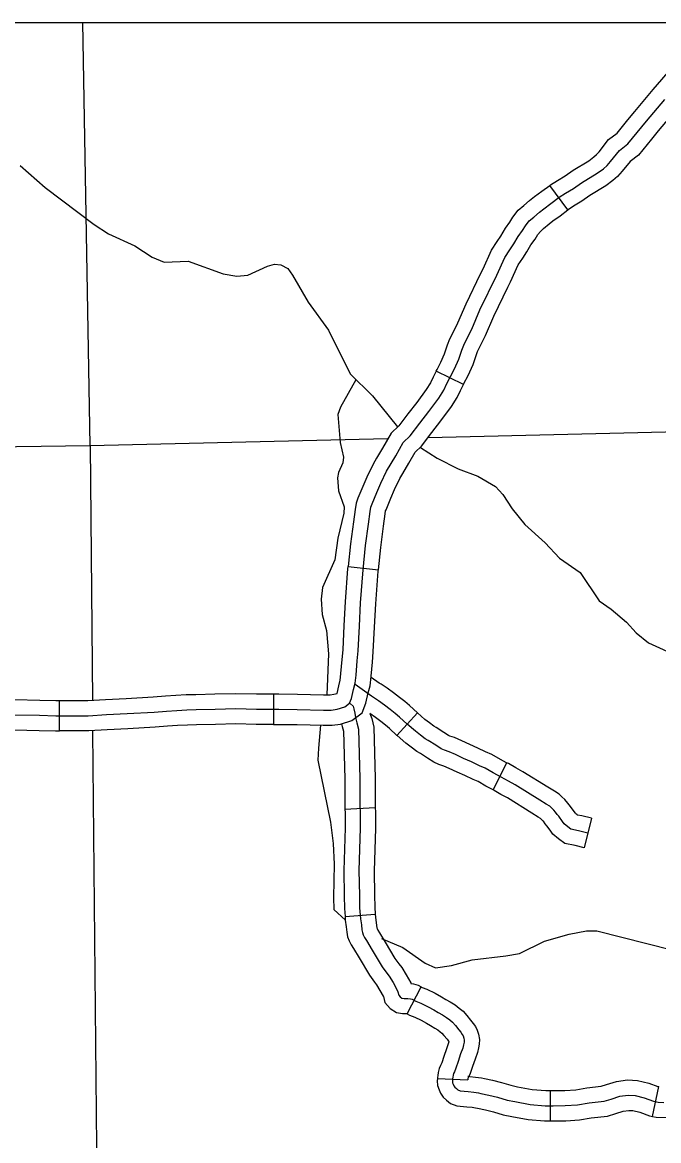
# Model space of a CAD drawing. Extents: x 1377389 to 1380723, y 1168351 to 1170484.
# Drawn here: x 1379724.2 to 1379787, y 1169469.1 to 1169579.4 of the extents above; entities that cross this region are included whole.
import ezdxf

# ---------------------------------------------------------------- set-up
doc = ezdxf.new("R2010")
doc.units = 0
doc.layers.add('B_Fill', color=7, linetype='Continuous')
doc.layers.add('B_Text', color=7, linetype='Continuous')

msp = doc.modelspace()

# ---------------------------------------------------------------- linework, layer by layer
at = {"layer": 'B_Fill'}
for p, q in [((1379778.08, 1169560.93), (1379776.28, 1169563.33)), ((1379767.77, 1169543.7), (1379765.07, 1169545.01)), ((1379765.07, 1169545.01), (1379765.07, 1169545.01)), ((1379756.39, 1169525.73), (1379759.38, 1169525.42)), ((1379749.01, 1169513.16), (1379749.01, 1169510.16)), ((1379727.91, 1169509.52), (1379727.91, 1169512.52)), ((1379763.23, 1169511.29), (1379761.2, 1169509.08)), ((1379772.03, 1169506.38), (1379770.69, 1169503.7)), ((1379756.06, 1169501.8), (1379759.06, 1169501.95)), ((1379780.41, 1169500.9), (1379779.68, 1169497.99)), ((1379756.08, 1169491.21), (1379759.07, 1169491.43)), ((1379762.22, 1169481.6), (1379763.59, 1169484.27)), ((1379765.2, 1169475.21), (1379768.2, 1169475.09)), ((1379786.42, 1169471.48), (1379787.04, 1169474.42)), ((1379776.37, 1169471.03), (1379776.37, 1169474.03))]:
    msp.add_line(p, q, dxfattribs=at)
for points in [[(1379730.91, 1169537.67), (1379730.19, 1169579.43)], [(1379784.01, 1169569.82), (1379784.68, 1169570.63), (1379786.5, 1169572.8), (1379788.39, 1169575.02), (1379789.83, 1169576.79), (1379790.37, 1169577.43)], [(1379792.54, 1169575.35), (1379792.14, 1169574.87), (1379790.7, 1169573.1), (1379788.8, 1169570.87), (1379786.99, 1169568.71), (1379786.33, 1169567.91)], [(1379723.48, 1169511.11), (1379725.92, 1169511.06), (1379727.53, 1169511.02), (1379730.74, 1169511.02), (1379732.53, 1169511.13), (1379734.57, 1169511.23), (1379737.24, 1169511.37), (1379738.46, 1169511.48), (1379739.47, 1169511.54), (1379740.48, 1169511.6), (1379741.38, 1169511.62), (1379743.25, 1169511.66), (1379745.29, 1169511.72), (1379747.33, 1169511.66), (1379749.55, 1169511.66), (1379751.36, 1169511.64), (1379753.94, 1169511.58), (1379754.72, 1169511.58), (1379755.32, 1169511.66), (1379756.06, 1169511.89), (1379756.53, 1169512.24), (1379756.71, 1169512.71), (1379756.92, 1169513.62), (1379757.09, 1169514.24), (1379757.17, 1169515.02), (1379757.29, 1169516.44), (1379757.37, 1169517.43), (1379757.5, 1169519.84), (1379757.62, 1169522.15), (1379757.87, 1169525.4), (1379758.11, 1169527.81), (1379758.4, 1169529.93), (1379758.57, 1169531.15), (1379758.63, 1169531.6), (1379758.75, 1169531.91), (1379759.23, 1169533.04), (1379759.6, 1169533.95), (1379760.17, 1169535.13), (1379761.08, 1169536.67), (1379761.82, 1169537.97), (1379762.52, 1169538.63), (1379763.47, 1169539.88), (1379764.35, 1169541.02), (1379765.34, 1169542.36), (1379765.83, 1169543.14), (1379766.14, 1169543.78), (1379766.49, 1169544.5), (1379766.9, 1169545.24), (1379767.31, 1169546.21), (1379767.6, 1169547.09), (1379767.81, 1169547.59), (1379768.28, 1169548.54), (1379768.59, 1169549.15), (1379769.39, 1169551.05), (1379771.06, 1169554.47), (1379771.86, 1169556.22), (1379772.36, 1169556.98), (1379772.73, 1169557.56), (1379773.16, 1169558.3), (1379773.59, 1169558.88), (1379773.88, 1169559.35), (1379774.27, 1169559.84), (1379774.7, 1169560.22), (1379775.26, 1169560.69), (1379775.69, 1169561.04), (1379776.41, 1169561.55), (1379777.23, 1169562.17), (1379777.83, 1169562.56), (1379778.63, 1169563.04), (1379779.42, 1169563.59), (1379780.98, 1169564.54), (1379781.58, 1169564.99), (1379781.95, 1169565.3), (1379782.3, 1169565.7), (1379783.16, 1169566.79), (1379783.99, 1169567.43), (1379785.84, 1169569.67), (1379787.65, 1169571.83)], [(1379776.28, 1169563.33), (1379776.37, 1169563.4), (1379777.04, 1169563.84), (1379777.82, 1169564.3), (1379778.59, 1169564.85), (1379780.14, 1169565.78), (1379780.64, 1169566.17), (1379780.9, 1169566.39), (1379781.15, 1169566.66), (1379782.1, 1169567.86), (1379782.93, 1169568.51), (1379784.01, 1169569.82)], [(1379786.33, 1169567.91), (1379785.04, 1169566.34), (1379784.23, 1169565.71), (1379783.45, 1169564.73), (1379782.99, 1169564.22), (1379782.51, 1169563.82), (1379781.83, 1169563.3), (1379780.24, 1169562.34), (1379779.45, 1169561.78), (1379778.62, 1169561.29), (1379778.1, 1169560.94), (1379778.08, 1169560.93)], [(1379724.03, 1169565.3), (1379726.49, 1169563.13), (1379731.31, 1169559.49), (1379732.74, 1169558.56), (1379735.34, 1169557.37), (1379737.05, 1169556.25), (1379738.22, 1169555.77), (1379740.61, 1169555.86), (1379744.06, 1169554.63), (1379745.39, 1169554.38), (1379746.5, 1169554.48), (1379748.42, 1169555.38), (1379749.13, 1169555.57)], [(1379769.46, 1169554.61), (1379769.7, 1169555.11), (1379770.54, 1169556.94), (1379771.1, 1169557.79), (1379771.45, 1169558.34), (1379771.91, 1169559.13), (1379772.35, 1169559.72), (1379772.65, 1169560.21), (1379773.18, 1169560.89), (1379773.73, 1169561.36), (1379774.3, 1169561.84), (1379774.78, 1169562.23), (1379775.52, 1169562.76), (1379776.28, 1169563.33)], [(1379772.15, 1169553.29), (1379772.42, 1169553.83), (1379773.18, 1169555.49), (1379773.62, 1169556.17), (1379774.01, 1169556.77), (1379774.41, 1169557.47), (1379774.84, 1169558.04), (1379775.11, 1169558.49), (1379775.36, 1169558.8), (1379775.68, 1169559.08), (1379776.22, 1169559.54), (1379776.6, 1169559.85), (1379777.3, 1169560.34), (1379778.08, 1169560.93)], [(1379749.13, 1169555.57), (1379749.75, 1169555.52), (1379750.42, 1169555.14), (1379750.91, 1169554.47), (1379752.44, 1169551.82), (1379754.46, 1169549.06), (1379756.58, 1169544.75), (1379758.78, 1169542.57), (1379761.26, 1169539.51)], [(1379765.07, 1169545.01), (1379765.16, 1169545.19), (1379765.55, 1169545.9), (1379765.91, 1169546.73), (1379766.19, 1169547.61), (1379766.44, 1169548.21), (1379766.94, 1169549.21), (1379767.23, 1169549.78), (1379768.03, 1169551.67), (1379769.46, 1169554.61)], [(1379767.77, 1169543.7), (1379767.82, 1169543.81), (1379768.25, 1169544.58), (1379768.72, 1169545.68), (1379769.01, 1169546.57), (1379769.17, 1169546.96), (1379769.62, 1169547.87), (1379769.95, 1169548.53), (1379770.76, 1169550.43), (1379772.15, 1169553.29)], [(1379765.07, 1169545.01), (1379764.79, 1169544.43), (1379764.52, 1169543.87), (1379764.1, 1169543.2), (1379763.16, 1169541.92), (1379762.28, 1169540.8), (1379761.4, 1169539.63), (1379760.63, 1169538.91), (1379759.78, 1169537.42), (1379759.2, 1169536.43)], [(1379757.14, 1169544.17), (1379755.63, 1169541.45), (1379755.36, 1169540.73), (1379755.61, 1169537.99), (1379755.94, 1169536.54), (1379755.87, 1169535.98), (1379755.43, 1169535.03), (1379755.34, 1169534.49), (1379755.45, 1169533.22), (1379755.98, 1169531.63), (1379755.95, 1169530.99), (1379755.36, 1169528.52), (1379755.08, 1169526.41), (1379753.85, 1169523.67), (1379753.74, 1169522.53), (1379753.83, 1169521.01), (1379754.26, 1169519.42), (1379754.44, 1169517.13), (1379754.3, 1169513.07)], [(1379761.79, 1169534.92), (1379762.38, 1169535.92), (1379763.01, 1169537.03), (1379763.64, 1169537.62), (1379764.66, 1169538.97), (1379765.55, 1169540.11), (1379766.58, 1169541.51), (1379767.15, 1169542.41), (1379767.49, 1169543.12), (1379767.77, 1169543.7)], [(1379764.28, 1169538.47), (1379835.97, 1169540.18)], [(1379730.91, 1169537.67), (1379760.27, 1169538.37)], [(1379653.42, 1169536.64), (1379730.91, 1169537.67)], [(1379730.91, 1169537.67), (1379731.14, 1169512.51)], [(1379763.52, 1169537.47), (1379765.16, 1169536.43), (1379767.25, 1169535.37), (1379769.2, 1169534.65), (1379770.92, 1169533.64), (1379771.67, 1169532.84), (1379772.57, 1169531.44), (1379773.82, 1169529.89), (1379775.85, 1169528.09), (1379777.25, 1169526.56), (1379779.3, 1169525.14), (1379781.18, 1169522.34), (1379782.36, 1169521.52), (1379783.86, 1169520.24), (1379784.82, 1169519.18), (1379786.03, 1169518.22), (1379789.01, 1169516.86)], [(1379759.2, 1169536.43), (1379758.85, 1169535.84), (1379758.23, 1169534.57), (1379757.84, 1169533.62), (1379757.36, 1169532.48), (1379757.17, 1169531.99), (1379757.08, 1169531.35), (1379756.92, 1169530.14), (1379756.62, 1169527.99), (1379756.39, 1169525.73)], [(1379759.38, 1169525.42), (1379759.6, 1169527.63), (1379759.89, 1169529.73), (1379760.05, 1169530.95), (1379760.09, 1169531.22), (1379760.14, 1169531.34), (1379760.61, 1169532.47), (1379760.97, 1169533.34), (1379761.49, 1169534.41), (1379761.79, 1169534.92)], [(1379755.68, 1169515.17), (1379755.8, 1169516.57), (1379755.88, 1169517.53), (1379756, 1169519.92), (1379756.12, 1169522.24), (1379756.37, 1169525.54), (1379756.39, 1169525.73)], [(1379758.66, 1169514.91), (1379758.79, 1169516.31), (1379758.87, 1169517.33), (1379758.99, 1169519.76), (1379759.12, 1169522.05), (1379759.36, 1169525.27), (1379759.38, 1169525.42)], [(1379749.01, 1169513.16), (1379749.56, 1169513.16), (1379751.39, 1169513.14), (1379753.95, 1169513.08), (1379754.62, 1169513.08), (1379754.99, 1169513.13), (1379755.29, 1169513.22), (1379755.46, 1169513.98), (1379755.61, 1169514.51), (1379755.67, 1169515.16), (1379755.68, 1169515.17)], [(1379749.01, 1169510.16), (1379749.54, 1169510.16), (1379751.34, 1169510.14), (1379753.92, 1169510.08), (1379754.82, 1169510.08), (1379755.64, 1169510.19), (1379756.74, 1169510.53), (1379757.77, 1169511.29), (1379758.15, 1169512.27), (1379758.38, 1169513.26), (1379758.56, 1169513.96), (1379758.66, 1169514.88), (1379758.66, 1169514.91)], [(1379780.04, 1169499.44), (1379779.14, 1169499.67), (1379778.38, 1169499.82), (1379778.08, 1169500.05), (1379777.71, 1169500.35), (1379777.56, 1169500.57), (1379777.18, 1169501.1), (1379777.02, 1169501.28), (1379776.87, 1169501.5), (1379776.69, 1169501.71), (1379776.46, 1169501.92), (1379776.29, 1169502.08), (1379775.94, 1169502.3), (1379775.32, 1169502.68), (1379772.87, 1169504.2), (1379772.21, 1169504.56), (1379771.5, 1169504.97), (1379770.69, 1169505.38), (1379769.9, 1169505.85), (1379769.34, 1169506.08), (1379768.55, 1169506.47), (1379767.77, 1169506.81), (1379766.98, 1169507.18), (1379766.36, 1169507.46), (1379765.89, 1169507.61), (1379765.56, 1169507.76), (1379765.03, 1169508.1), (1379764.3, 1169508.57), (1379764, 1169508.75), (1379763.53, 1169509.11), (1379763.03, 1169509.48), (1379762.22, 1169510.18), (1379761.45, 1169510.89), (1379761.02, 1169511.25), (1379760.53, 1169511.64), (1379759.99, 1169512.05), (1379759.37, 1169512.5), (1379758.89, 1169512.82), (1379758.68, 1169512.93), (1379757.07, 1169514.09)], [(1379763.23, 1169511.29), (1379762.44, 1169512.02), (1379761.97, 1169512.42), (1379761.45, 1169512.83), (1379760.88, 1169513.26), (1379760.23, 1169513.73), (1379759.66, 1169514.12), (1379759.46, 1169514.22), (1379758.65, 1169514.8)], [(1379727.91, 1169512.52), (1379730.7, 1169512.52), (1379732.45, 1169512.62), (1379734.49, 1169512.73), (1379737.14, 1169512.87), (1379738.35, 1169512.97)], [(1379738.35, 1169512.97), (1379739.38, 1169513.04), (1379740.41, 1169513.1), (1379741.35, 1169513.12), (1379743.22, 1169513.16), (1379745.29, 1169513.22), (1379747.35, 1169513.16), (1379749.01, 1169513.16)], [(1379717.31, 1169512.45), (1379721.82, 1169512.58), (1379723.48, 1169512.61), (1379725.96, 1169512.56), (1379727.55, 1169512.52), (1379727.91, 1169512.52)], [(1379756.58, 1169512.23), (1379756.87, 1169511.97), (1379756.96, 1169511.68), (1379757.04, 1169511.28), (1379757.1, 1169510.83), (1379757.26, 1169510.33), (1379757.41, 1169509.69), (1379757.55, 1169504.81), (1379757.55, 1169502.12), (1379757.58, 1169501.47), (1379757.58, 1169500.73), (1379757.58, 1169499.93), (1379757.45, 1169495.73), (1379757.5, 1169493.27), (1379757.52, 1169492.05), (1379757.6, 1169490.99), (1379757.69, 1169490.39), (1379757.75, 1169489.88), (1379757.79, 1169489.62), (1379757.88, 1169489.41), (1379758.01, 1169489.14), (1379758.2, 1169488.83), (1379758.75, 1169487.9), (1379759.76, 1169486.24), (1379760.2, 1169485.63), (1379760.44, 1169485.32), (1379760.82, 1169484.69), (1379761.21, 1169484.01), (1379761.3, 1169483.76), (1379761.39, 1169483.43), (1379761.52, 1169483.28), (1379761.7, 1169483.16), (1379761.91, 1169483.12), (1379762.28, 1169483.11), (1379762.55, 1169483.09), (1379762.7, 1169483.04), (1379763.08, 1169482.85), (1379763.56, 1169482.65), (1379764.29, 1169482.3), (1379764.86, 1169481.99), (1379765.28, 1169481.73), (1379765.71, 1169481.49), (1379766.1, 1169481.25), (1379766.41, 1169481), (1379766.68, 1169480.78), (1379766.97, 1169480.45), (1379767.31, 1169480.04), (1379767.52, 1169479.78), (1379767.65, 1169479.58), (1379767.73, 1169479.42), (1379767.81, 1169479.21), (1379767.85, 1169479.01), (1379767.83, 1169478.81), (1379767.79, 1169478.56), (1379767.7, 1169478.22), (1379767.49, 1169477.65), (1379767.24, 1169476.9), (1379767.02, 1169476.25), (1379766.87, 1169475.89), (1379766.79, 1169475.71), (1379766.74, 1169475.54), (1379766.72, 1169475.35), (1379766.7, 1169475.19), (1379766.69, 1169474.99), (1379766.7, 1169474.81), (1379766.75, 1169474.66), (1379766.82, 1169474.51), (1379766.92, 1169474.36), (1379767.07, 1169474.22), (1379767.23, 1169474.1), (1379767.45, 1169474.01), (1379768.25, 1169473.93), (1379768.8, 1169473.88), (1379769.25, 1169473.82), (1379769.5, 1169473.75), (1379770.29, 1169473.59), (1379771.12, 1169473.38), (1379772.07, 1169473.1), (1379772.83, 1169472.94), (1379774.35, 1169472.66), (1379775.83, 1169472.53), (1379776.62, 1169472.53), (1379777.82, 1169472.55), (1379779.04, 1169472.62), (1379780.17, 1169472.83), (1379781.67, 1169472.99), (1379782.34, 1169473.2), (1379783.2, 1169473.47), (1379784.03, 1169473.59), (1379784.72, 1169473.54), (1379785.62, 1169473.33), (1379786.54, 1169472.99), (1379786.98, 1169472.9), (1379787.54, 1169472.87)], [(1379758.54, 1169511.25), (1379758.71, 1169510.73), (1379758.91, 1169509.88), (1379759.05, 1169504.83), (1379759.05, 1169502.16), (1379759.06, 1169501.95)], [(1379761.2, 1169509.08), (1379760.46, 1169509.77), (1379760.07, 1169510.09), (1379759.61, 1169510.45), (1379759.09, 1169510.85), (1379758.54, 1169511.25)], [(1379772.03, 1169506.38), (1379771.41, 1169506.69), (1379770.58, 1169507.19), (1379769.96, 1169507.45), (1379769.18, 1169507.83), (1379768.39, 1169508.18), (1379767.6, 1169508.54), (1379766.89, 1169508.86), (1379766.43, 1169509.01), (1379766.29, 1169509.08), (1379765.84, 1169509.36), (1379765.08, 1169509.86), (1379764.83, 1169510), (1379764.43, 1169510.31), (1379763.97, 1169510.65), (1379763.22, 1169511.3), (1379763.23, 1169511.29)], [(1379738.57, 1169509.98), (1379737.35, 1169509.88), (1379734.65, 1169509.73), (1379732.61, 1169509.63), (1379730.78, 1169509.52), (1379727.91, 1169509.52)], [(1379749.01, 1169510.16), (1379747.31, 1169510.16), (1379745.29, 1169510.22), (1379743.29, 1169510.16), (1379741.42, 1169510.12), (1379740.54, 1169510.1), (1379739.56, 1169510.04), (1379738.57, 1169509.98)], [(1379753.67, 1169510.1), (1379753.45, 1169507.81), (1379753.38, 1169506.62), (1379754.64, 1169500.53), (1379754.8, 1169499.2)], [(1379755.72, 1169510.22), (1379755.81, 1169509.94), (1379755.92, 1169509.49), (1379756.05, 1169504.79), (1379756.05, 1169502.08), (1379756.06, 1169501.8)], [(1379717.4, 1169509.45), (1379721.88, 1169509.59), (1379723.47, 1169509.61), (1379725.89, 1169509.56), (1379727.51, 1169509.52), (1379727.91, 1169509.52)], [(1379731.17, 1169509.49), (1379731.91, 1169430.81)], [(1379770.69, 1169503.7), (1379769.97, 1169504.06), (1379769.22, 1169504.51), (1379768.72, 1169504.72), (1379767.91, 1169505.11), (1379767.15, 1169505.45), (1379766.36, 1169505.81), (1379765.82, 1169506.05), (1379765.34, 1169506.21), (1379764.84, 1169506.44), (1379764.22, 1169506.84), (1379763.52, 1169507.29), (1379763.16, 1169507.5), (1379762.62, 1169507.91), (1379762.09, 1169508.31), (1379761.22, 1169509.07), (1379761.2, 1169509.08)], [(1379780.41, 1169500.9), (1379779.47, 1169501.13), (1379779.01, 1169501.22), (1379779, 1169501.23), (1379778.83, 1169501.37), (1379778.79, 1169501.42), (1379778.34, 1169502.05), (1379778.2, 1169502.21), (1379778.07, 1169502.4), (1379777.78, 1169502.75), (1379777.48, 1169503.02), (1379777.21, 1169503.28), (1379776.74, 1169503.57), (1379776.11, 1169503.96), (1379773.63, 1169505.49), (1379772.95, 1169505.87), (1379772.22, 1169506.29), (1379772.03, 1169506.38)], [(1379779.68, 1169497.99), (1379778.81, 1169498.2), (1379777.76, 1169498.41), (1379777.16, 1169498.86), (1379776.59, 1169499.32), (1379776.32, 1169499.72), (1379776.01, 1169500.15), (1379775.83, 1169500.34), (1379775.66, 1169500.6), (1379775.61, 1169500.66), (1379775.44, 1169500.82), (1379775.37, 1169500.89), (1379775.15, 1169501.02), (1379774.53, 1169501.41), (1379772.11, 1169502.9), (1379771.47, 1169503.26), (1379770.79, 1169503.65), (1379770.69, 1169503.7)], [(1379759.06, 1169501.95), (1379759.08, 1169501.51), (1379759.08, 1169500.73), (1379759.08, 1169499.9), (1379758.95, 1169495.72), (1379759, 1169493.3), (1379759.02, 1169492.13), (1379759.07, 1169491.43)], [(1379756.06, 1169501.8), (1379756.08, 1169501.44), (1379756.08, 1169500.73), (1379756.08, 1169499.95), (1379755.95, 1169495.74), (1379756, 1169493.23), (1379756.02, 1169491.98), (1379756.08, 1169491.21)], [(1379754.8, 1169499.2), (1379754.9, 1169498.4), (1379755.02, 1169496.38), (1379754.93, 1169493.08), (1379754.99, 1169491.9), (1379756.14, 1169490.84)], [(1379756.08, 1169491.21), (1379756.11, 1169490.83), (1379756.2, 1169490.2), (1379756.26, 1169489.66), (1379756.34, 1169489.21), (1379756.5, 1169488.8), (1379756.7, 1169488.41), (1379756.91, 1169488.06), (1379757.46, 1169487.13), (1379758.51, 1169485.41), (1379759, 1169484.73), (1379759.19, 1169484.47), (1379759.53, 1169483.92), (1379759.85, 1169483.36), (1379759.87, 1169483.31), (1379760.02, 1169482.71), (1379760.53, 1169482.12), (1379761.15, 1169481.74), (1379761.75, 1169481.63), (1379762.2, 1169481.62), (1379762.22, 1169481.6)], [(1379759.07, 1169491.43), (1379759.1, 1169491.15), (1379759.17, 1169490.58), (1379759.23, 1169490.1), (1379759.24, 1169490.03), (1379759.25, 1169490.01), (1379759.32, 1169489.87), (1379759.48, 1169489.61), (1379760.03, 1169488.67), (1379761.01, 1169487.07), (1379761.4, 1169486.53), (1379761.68, 1169486.17), (1379762.11, 1169485.45), (1379762.57, 1169484.66), (1379762.59, 1169484.59), (1379762.85, 1169484.57), (1379763.29, 1169484.43), (1379763.59, 1169484.27)], [(1379759.68, 1169489.05), (1379761.78, 1169488.14), (1379763.98, 1169486.59), (1379765.01, 1169486.13), (1379766.58, 1169486.36), (1379768.62, 1169486.94), (1379771.95, 1169487.33), (1379773.3, 1169487.57), (1379775.77, 1169488.76), (1379778.21, 1169489.47), (1379779.9, 1169489.78), (1379780.93, 1169489.8), (1379788.33, 1169487.93), (1379790.87, 1169487.57)], [(1379763.59, 1169484.27), (1379763.71, 1169484.21), (1379764.17, 1169484.03), (1379764.98, 1169483.64), (1379765.61, 1169483.28), (1379766.04, 1169483.02), (1379766.47, 1169482.78), (1379766.95, 1169482.49), (1379767.36, 1169482.17), (1379767.74, 1169481.85), (1379768.1, 1169481.43), (1379768.48, 1169480.99), (1379768.73, 1169480.66), (1379768.95, 1169480.34), (1379769.12, 1169480), (1379769.26, 1169479.61), (1379769.36, 1169479.08), (1379769.31, 1169478.62), (1379769.26, 1169478.26), (1379769.14, 1169477.79), (1379768.91, 1169477.14), (1379768.66, 1169476.42), (1379768.43, 1169475.72), (1379768.24, 1169475.28), (1379768.21, 1169475.23), (1379768.21, 1169475.16), (1379768.2, 1169475.08), (1379768.2, 1169475.09)], [(1379762.22, 1169481.6), (1379762.46, 1169481.48), (1379762.96, 1169481.28), (1379763.6, 1169480.97), (1379764.11, 1169480.69), (1379764.52, 1169480.44), (1379764.95, 1169480.19), (1379765.25, 1169480.01), (1379765.47, 1169479.84), (1379765.63, 1169479.71), (1379765.83, 1169479.47), (1379766.15, 1169479.1), (1379766.3, 1169478.9), (1379766.32, 1169478.88), (1379766.31, 1169478.85), (1379766.27, 1169478.65), (1379766.08, 1169478.15), (1379765.82, 1169477.38), (1379765.62, 1169476.78), (1379765.5, 1169476.51), (1379765.36, 1169476.22), (1379765.27, 1169475.81), (1379765.23, 1169475.53), (1379765.2, 1169475.31), (1379765.2, 1169475.21)], [(1379765.2, 1169475.21), (1379765.19, 1169474.98), (1379765.21, 1169474.52), (1379765.36, 1169474.11), (1379765.51, 1169473.77), (1379765.77, 1169473.39), (1379766.09, 1169473.08), (1379766.5, 1169472.77), (1379767.1, 1169472.54), (1379768.1, 1169472.44), (1379768.63, 1169472.39), (1379768.95, 1169472.34), (1379769.15, 1169472.29), (1379769.96, 1169472.13), (1379770.73, 1169471.93), (1379771.7, 1169471.65), (1379772.54, 1169471.47), (1379774.15, 1169471.18), (1379775.76, 1169471.03), (1379776.37, 1169471.03)], [(1379768.21, 1169475.44), (1379768.4, 1169475.42), (1379768.97, 1169475.37), (1379769.55, 1169475.29), (1379769.85, 1169475.21), (1379770.62, 1169475.05), (1379771.51, 1169474.83), (1379772.43, 1169474.56), (1379773.12, 1169474.41), (1379774.56, 1169474.15), (1379775.9, 1169474.03), (1379776.37, 1169474.03)], [(1379776.37, 1169474.03), (1379776.6, 1169474.03), (1379777.76, 1169474.05), (1379778.86, 1169474.11), (1379779.96, 1169474.31), (1379781.37, 1169474.46), (1379781.89, 1169474.63), (1379782.86, 1169474.94), (1379783.97, 1169475.1), (1379784.94, 1169475.03), (1379786.06, 1169474.77), (1379786.97, 1169474.43), (1379787.04, 1169474.42)], [(1379786.42, 1169471.48), (1379786.8, 1169471.4), (1379787.79, 1169471.36), (1379788.44, 1169471.61), (1379788.8, 1169471.84), (1379789.41, 1169472.06), (1379789.88, 1169472.26), (1379790.28, 1169472.34), (1379790.7, 1169472.38), (1379791.35, 1169472.26), (1379792.14, 1169472.42), (1379792.81, 1169472.82), (1379793.26, 1169473.06), (1379793.66, 1169473.2), (1379794.38, 1169473.34), (1379794.71, 1169473.34), (1379795.52, 1169473.53), (1379796.14, 1169473.69), (1379796.73, 1169473.76), (1379796.78, 1169473.76)], [(1379776.37, 1169471.03), (1379776.63, 1169471.03), (1379777.87, 1169471.05), (1379779.22, 1169471.13), (1379780.39, 1169471.34), (1379781.98, 1169471.51), (1379782.8, 1169471.77), (1379783.53, 1169472.01), (1379784.08, 1169472.08), (1379784.5, 1169472.05), (1379785.19, 1169471.9), (1379786.12, 1169471.54), (1379786.42, 1169471.48)]]:
    msp.add_lwpolyline(points, dxfattribs=at)
at = {"layer": 'B_Text'}
msp.add_lwpolyline([(1378340.61, 1169579.43), (1379848.03, 1169579.43), (1379848.03, 1168702.1), (1378340.61, 1168702.1)], close=True, dxfattribs=at)

doc.saveas('drawing.dxf')
